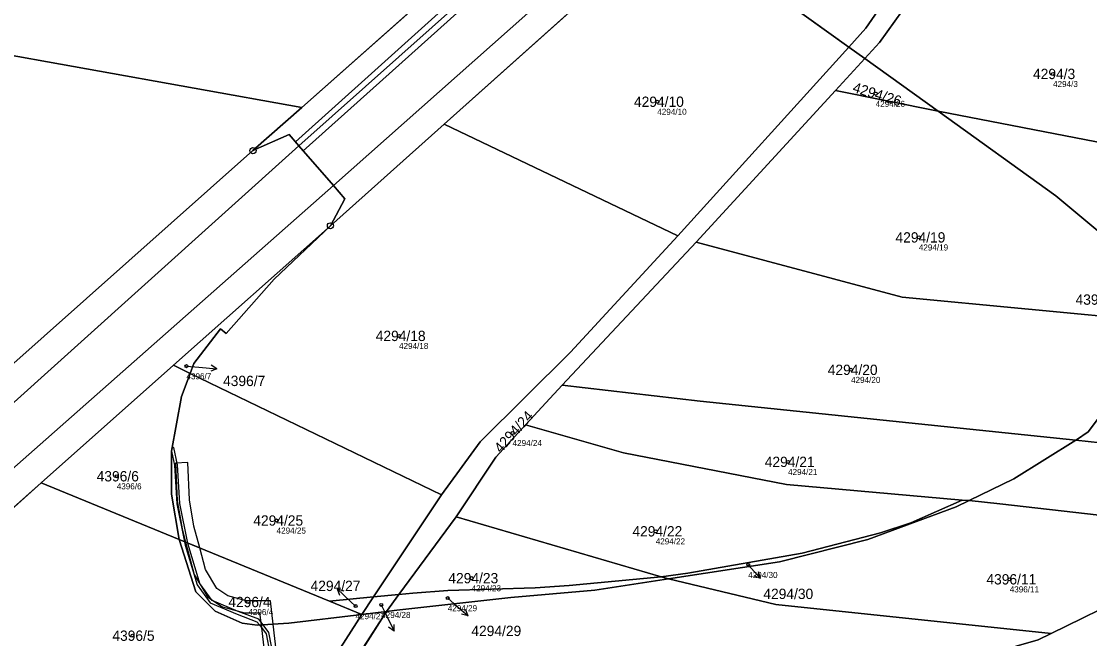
# Model space of a CAD drawing. Extents: x -739214 to -733252, y -1147612 to -1142842.
# Drawn here: x -737990.9 to -737814.9, y -1146565.4 to -1146463.6 of the extents above; entities that cross this region are included whole.
import ezdxf

# ---------------------------------------------------------------- set-up
doc = ezdxf.new("R2010")
doc.units = 0
for name, color, linetype in [('Definiční body', 7, 'Continuous'), ('Hranice parcel', 7, 'Continuous'), ('Parcelní čísla', 7, 'Continuous'), ('Polygon parcely', 7, 'Continuous'), ('Pop  PČ popisy', 7, 'Continuous'), ('Vnitřní kresba', 7, 'Continuous'), ('Věcná břemena k části', 7, 'Continuous'), ('Značky bodu BP', 7, 'Continuous')]:
    doc.layers.add(name, color=color, linetype=linetype)

msp = doc.modelspace()

# ---------------------------------------------------------------- linework, layer by layer
at = {"layer": 'Definiční body'}
for centre in [(-737820.93, -1146472.31), (-737886.15, -1146476.89), (-737850.16, -1146475.57), (-737843.05, -1146499.24), (-737928.71, -1146515.47), (-737963.74, -1146520.46), (-737854.22, -1146521.06), (-737910, -1146531.46), (-737864.6, -1146536.23), (-737975.23, -1146538.6), (-737948.89, -1146545.89), (-737886.41, -1146547.67), (-737871.16, -1146553.2), (-737916.74, -1146555.39), (-737828.07, -1146555.58), (-737953.54, -1146559.32), (-737931.65, -1146559.79), (-737920.68, -1146558.68), (-737935.88, -1146559.99), (-737972.65, -1146564.87)]:
    msp.add_circle(centre, 0.25, dxfattribs=at)
at = {"layer": 'Hranice parcel'}
for p, q in [((-737921.27, -1146480.57), (-737883.72, -1146446.98)), ((-737883.72, -1146446.98), (-737854.56, -1146467.91)), ((-737913, -1146449.66), (-737944.75, -1146477.82)), ((-737882.75, -1146499), (-737854.56, -1146467.91)), ((-737854.56, -1146467.91), (-737851.95, -1146469.79)), ((-737856.77, -1146475.04), (-737851.95, -1146469.79)), ((-737851.95, -1146469.79), (-737839.88, -1146478.45)), ((-737856.77, -1146475.04), (-737879.73, -1146500.02)), ((-737839.88, -1146478.45), (-737856.77, -1146475.04)), ((-737944.75, -1146477.82), (-737952.78, -1146484.95)), ((-737839.88, -1146478.45), (-737820.45, -1146492.4)), ((-737940.02, -1146497.33), (-737921.27, -1146480.57)), ((-737921.27, -1146480.57), (-737882.75, -1146499)), ((-737820.45, -1146492.4), (-737812.9, -1146498.72)), ((-737940.02, -1146497.33), (-737965.86, -1146520.29)), ((-737949.27, -1146506.15), (-737940.02, -1146497.33)), ((-737879.73, -1146500.02), (-737901.81, -1146523.57)), ((-737965.86, -1146520.29), (-737987.7, -1146539.69)), ((-737963.12, -1146521.67), (-737965.86, -1146520.29)), ((-737963.12, -1146521.67), (-737962.5, -1146520.03)), ((-737964.54, -1146525.44), (-737963.12, -1146521.67)), ((-737963.12, -1146521.67), (-737921.69, -1146541.68)), ((-737901.81, -1146523.57), (-737907.86, -1146530.11)), ((-737817.06, -1146532.61), (-737817.16, -1146532.68)), ((-737987.7, -1146539.69), (-738009.46, -1146559.03)), ((-737964.94, -1146549.03), (-737987.7, -1146539.69)), ((-737864.83, -1146539.94), (-737835.9, -1146542.52)), ((-737964.94, -1146549.03), (-737966.19, -1146541.55)), ((-737921.69, -1146541.68), (-737932.94, -1146558.49)), ((-737844.36, -1146546.28), (-737835.9, -1146542.52)), ((-737834.77, -1146542.62), (-737836.89, -1146543.64)), ((-737835.9, -1146542.52), (-737834.77, -1146542.62)), ((-737919.3, -1146545.27), (-737928.72, -1146558.09)), ((-737919.3, -1146545.27), (-737885.52, -1146555.16)), ((-737964.94, -1146549.03), (-737962.19, -1146557.62)), ((-737940.17, -1146559.18), (-737964.94, -1146549.03)), ((-737865.99, -1146552.7), (-737884.3, -1146555.52)), ((-737900.65, -1146556.58), (-737885.52, -1146555.16)), ((-737884.3, -1146555.52), (-737896.42, -1146557.38)), ((-737885.52, -1146555.16), (-737881.14, -1146554.59)), ((-737884.3, -1146555.52), (-737885.52, -1146555.16)), ((-737928.72, -1146558.09), (-737926.43, -1146557.87)), ((-737940.17, -1146559.18), (-737932.94, -1146558.49)), ((-737934.86, -1146561.36), (-737940.17, -1146559.18)), ((-737934.86, -1146561.36), (-737932.94, -1146558.49)), ((-737932.94, -1146558.49), (-737928.72, -1146558.09)), ((-737930.76, -1146560.87), (-737928.72, -1146558.09)), ((-737934.86, -1146561.36), (-737948.04, -1146581.98)), ((-737946.89, -1146562.81), (-737934.86, -1146561.36)), ((-737930.76, -1146560.87), (-737936.25, -1146569.42)), ((-737930.76, -1146560.87), (-737934.86, -1146561.36)), ((-737929.09, -1146560.67), (-737930.76, -1146560.87))]:
    msp.add_line(p, q, dxfattribs=at)
for points in [[(-737828.9, -1146431.66), (-737851.76, -1146464.79), (-737854.56, -1146467.91)], [(-737840.71, -1146454.78), (-737849.54, -1146467.11), (-737851.95, -1146469.79)], [(-738044.85, -1146461.22), (-737998.01, -1146468.29), (-737944.75, -1146477.82)], [(-737839.88, -1146478.45), (-737812.09, -1146483.85), (-737786.69, -1146486.61)], [(-737952.78, -1146484.95), (-737946.83, -1146482.29), (-737945.21, -1146484.16), (-737939.52, -1146490.71), (-737937.64, -1146492.88), (-737940.02, -1146497.33)], [(-737952.78, -1146484.95), (-738028.14, -1146551.88), (-738029.31, -1146552.9)], [(-737921.69, -1146541.68), (-737915.36, -1146532.93), (-737900.44, -1146518.15), (-737882.75, -1146499)], [(-737879.73, -1146500.02), (-737845.81, -1146509.07), (-737804.17, -1146513.02)], [(-737962.5, -1146520.03), (-737958.13, -1146514.31), (-737957.19, -1146515.05), (-737949.27, -1146506.15)], [(-737804.41, -1146516.48), (-737806.43, -1146521.21), (-737811.6, -1146526.63), (-737815.15, -1146531.27), (-737817.06, -1146532.61)], [(-737901.81, -1146523.57), (-737879.06, -1146526.23), (-737817.16, -1146532.68)], [(-737966.19, -1146541.55), (-737966.21, -1146534.47), (-737964.54, -1146525.44)], [(-737907.86, -1146530.11), (-737912.78, -1146535.43), (-737919.3, -1146545.27)], [(-737907.86, -1146530.11), (-737891.7, -1146534.75), (-737864.83, -1146539.94)], [(-737817.16, -1146532.68), (-737827.38, -1146539.05), (-737834.77, -1146542.62)], [(-737775.68, -1146537.6), (-737802.96, -1146534.21), (-737817.16, -1146532.68)], [(-737836.89, -1146543.64), (-737851.46, -1146549), (-737865.99, -1146552.7)], [(-737790.68, -1146547.59), (-737829.7, -1146543.12), (-737834.77, -1146542.62)], [(-737881.14, -1146554.59), (-737862.3, -1146551.26), (-737849.34, -1146547.94), (-737844.36, -1146546.28)], [(-737821.24, -1146564.49), (-737816.07, -1146561.96), (-737810.26, -1146559.14), (-737796.86, -1146551.47), (-737790.68, -1146547.59)], [(-737821.24, -1146564.49), (-737866.6, -1146559.71), (-737884.3, -1146555.52)], [(-737962.19, -1146557.62), (-737959.01, -1146560.82), (-737954.55, -1146562.8), (-737952.08, -1146563.12), (-737946.89, -1146562.81)], [(-737896.42, -1146557.38), (-737910.3, -1146558.56), (-737929.09, -1146560.67)], [(-737926.43, -1146557.87), (-737920.68, -1146557.43), (-737906.3, -1146557), (-737900.65, -1146556.58)], [(-737908.87, -1146578.68), (-737900.46, -1146578.18), (-737878.44, -1146576.63), (-737862.23, -1146574.76), (-737846.38, -1146571.93), (-737836.58, -1146569.48), (-737830.64, -1146567.62), (-737823.36, -1146565.53), (-737821.24, -1146564.49)]]:
    msp.add_lwpolyline(points, dxfattribs=at)
at = {"layer": 'Polygon parcely'}
for points in [[(-737849.12, -1146394.96), (-737851.76, -1146395.5), (-737856.82, -1146399.82), (-737861.62, -1146404.08), (-737875.13, -1146416.06), (-737881.78, -1146421.96), (-737884.7, -1146424.55), (-737913, -1146449.66), (-737944.75, -1146477.82), (-737952.78, -1146484.95), (-737946.83, -1146482.29), (-737945.21, -1146484.16), (-737939.52, -1146490.71), (-737937.64, -1146492.88), (-737940.02, -1146497.33), (-737921.27, -1146480.57), (-737883.72, -1146446.98), (-737860.78, -1146426.46), (-737849.06, -1146415.79), (-737844.65, -1146411.77), (-737834.41, -1146402.45), (-737831.08, -1146399.42), (-737832.65, -1146391.58)], [(-737834.88, -1146424.9), (-737850.3, -1146422.72), (-737860.78, -1146426.46), (-737883.72, -1146446.98), (-737854.56, -1146467.91), (-737851.76, -1146464.79), (-737828.9, -1146431.66)], [(-737854.56, -1146467.91), (-737851.95, -1146469.79), (-737849.54, -1146467.11), (-737840.71, -1146454.78), (-737826.18, -1146434.48), (-737828.9, -1146431.66), (-737851.76, -1146464.79)], [(-737998.01, -1146468.29), (-737944.75, -1146477.82), (-737913, -1146449.66), (-737977.15, -1146438.85), (-737982.3, -1146440.65), (-738044.85, -1146461.22)], [(-737882.75, -1146499), (-737854.56, -1146467.91), (-737883.72, -1146446.98), (-737921.27, -1146480.57)], [(-737812.09, -1146483.85), (-737786.69, -1146486.61), (-737805.33, -1146462), (-737818.54, -1146459.73), (-737840.71, -1146454.78), (-737849.54, -1146467.11), (-737851.95, -1146469.79), (-737839.88, -1146478.45)], [(-738192.87, -1146516.09), (-738155.01, -1146522.46), (-738144.4, -1146524.65), (-738139.2, -1146525.68), (-738139.07, -1146523.64), (-738122.08, -1146526.82), (-738086.82, -1146535.25), (-738054.63, -1146543.26), (-738040.09, -1146546.86), (-738039.92, -1146549.96), (-738029.31, -1146552.9), (-738028.14, -1146551.88), (-737952.78, -1146484.95), (-737944.75, -1146477.82), (-737998.01, -1146468.29), (-738044.85, -1146461.22), (-738097.17, -1146478.43), (-738096.41, -1146480.47), (-738190.87, -1146515.31)], [(-737921.69, -1146541.68), (-737932.94, -1146558.49), (-737928.72, -1146558.09), (-737919.3, -1146545.27), (-737912.78, -1146535.43), (-737907.86, -1146530.11), (-737901.81, -1146523.57), (-737879.73, -1146500.02), (-737856.77, -1146475.04), (-737851.95, -1146469.79), (-737854.56, -1146467.91), (-737882.75, -1146499), (-737900.44, -1146518.15), (-737915.36, -1146532.93)], [(-737839.88, -1146478.45), (-737851.95, -1146469.79), (-737856.77, -1146475.04)], [(-737845.81, -1146509.07), (-737804.17, -1146513.02), (-737804.06, -1146511.47), (-737804.4, -1146509.4), (-737806.3, -1146504.85), (-737812.9, -1146498.72), (-737820.45, -1146492.4), (-737839.88, -1146478.45), (-737856.77, -1146475.04), (-737879.73, -1146500.02)], [(-737764, -1146516.56), (-737786.69, -1146486.61), (-737812.09, -1146483.85), (-737839.88, -1146478.45), (-737820.45, -1146492.4), (-737812.9, -1146498.72), (-737792.99, -1146513.81)], [(-737900.44, -1146518.15), (-737882.75, -1146499), (-737921.27, -1146480.57), (-737940.02, -1146497.33), (-737949.27, -1146506.15), (-737957.19, -1146515.05), (-737958.13, -1146514.31), (-737962.5, -1146520.03), (-737963.12, -1146521.67), (-737921.69, -1146541.68), (-737915.36, -1146532.93)], [(-738029.31, -1146552.9), (-738031.96, -1146555.19), (-738083.18, -1146599.56), (-738086.01, -1146601.93), (-738093.67, -1146609), (-738122.41, -1146635.53), (-738113.46, -1146636.24), (-738105.37, -1146637.02), (-738098.7, -1146637.67), (-738075.96, -1146618.02), (-738072.02, -1146614.61), (-738046.7, -1146592.12), (-738012.42, -1146561.66), (-738009.46, -1146559.03), (-737987.7, -1146539.69), (-737965.86, -1146520.29), (-737940.02, -1146497.33), (-737937.64, -1146492.88), (-737939.52, -1146490.71), (-737945.21, -1146484.16), (-737946.83, -1146482.29), (-737952.78, -1146484.95), (-738028.14, -1146551.88)], [(-737949.27, -1146506.15), (-737940.02, -1146497.33), (-737965.86, -1146520.29), (-737963.12, -1146521.67), (-737962.5, -1146520.03), (-737958.13, -1146514.31), (-737957.19, -1146515.05)], [(-737879.06, -1146526.23), (-737817.16, -1146532.68), (-737817.06, -1146532.61), (-737815.15, -1146531.27), (-737811.6, -1146526.63), (-737806.43, -1146521.21), (-737804.41, -1146516.48), (-737804.17, -1146513.02), (-737845.81, -1146509.07), (-737879.73, -1146500.02), (-737901.81, -1146523.57)], [(-737806.43, -1146521.21), (-737811.6, -1146526.63), (-737815.15, -1146531.27), (-737817.06, -1146532.61), (-737817.16, -1146532.68), (-737802.96, -1146534.21), (-737775.68, -1146537.6), (-737774.39, -1146537.05), (-737769.85, -1146536.66), (-737766.05, -1146537.74), (-737762.56, -1146539.36), (-737791.71, -1146514.81), (-737792.99, -1146513.81), (-737804.17, -1146513.02), (-737804.41, -1146516.48)], [(-737965.86, -1146520.29), (-737987.7, -1146539.69), (-737964.94, -1146549.03), (-737966.19, -1146541.55), (-737966.21, -1146534.47), (-737964.54, -1146525.44), (-737963.12, -1146521.67)], [(-737940.17, -1146559.18), (-737932.94, -1146558.49), (-737921.69, -1146541.68), (-737963.12, -1146521.67), (-737964.54, -1146525.44), (-737966.21, -1146534.47), (-737966.19, -1146541.55), (-737964.94, -1146549.03)], [(-737864.83, -1146539.94), (-737835.9, -1146542.52), (-737834.77, -1146542.62), (-737827.38, -1146539.05), (-737817.16, -1146532.68), (-737879.06, -1146526.23), (-737901.81, -1146523.57), (-737907.86, -1146530.11), (-737891.7, -1146534.75)], [(-737881.14, -1146554.59), (-737862.3, -1146551.26), (-737849.34, -1146547.94), (-737844.36, -1146546.28), (-737835.9, -1146542.52), (-737864.83, -1146539.94), (-737891.7, -1146534.75), (-737907.86, -1146530.11), (-737912.78, -1146535.43), (-737919.3, -1146545.27), (-737885.52, -1146555.16)], [(-737783.54, -1146542.85), (-737777.04, -1146538.17), (-737775.68, -1146537.6), (-737802.96, -1146534.21), (-737817.16, -1146532.68), (-737827.38, -1146539.05), (-737834.77, -1146542.62), (-737829.7, -1146543.12), (-737790.68, -1146547.59), (-737787.69, -1146545.71)], [(-737952.06, -1146582.54), (-737948.04, -1146581.98), (-737934.86, -1146561.36), (-737946.89, -1146562.81), (-737952.08, -1146563.12), (-737954.55, -1146562.8), (-737959.01, -1146560.82), (-737962.19, -1146557.62), (-737964.94, -1146549.03), (-737987.7, -1146539.69), (-738009.46, -1146559.03), (-737961.95, -1146584.1)], [(-737865.99, -1146552.7), (-737851.46, -1146549), (-737836.89, -1146543.64), (-737834.77, -1146542.62), (-737835.9, -1146542.52), (-737844.36, -1146546.28), (-737849.34, -1146547.94), (-737862.3, -1146551.26), (-737881.14, -1146554.59), (-737885.52, -1146555.16), (-737884.3, -1146555.52)], [(-737834.77, -1146542.62), (-737836.89, -1146543.64), (-737851.46, -1146549), (-737865.99, -1146552.7), (-737884.3, -1146555.52), (-737866.6, -1146559.71), (-737821.24, -1146564.49), (-737816.07, -1146561.96), (-737810.26, -1146559.14), (-737796.86, -1146551.47), (-737790.68, -1146547.59), (-737829.7, -1146543.12)], [(-737900.65, -1146556.58), (-737885.52, -1146555.16), (-737919.3, -1146545.27), (-737928.72, -1146558.09), (-737926.43, -1146557.87), (-737920.68, -1146557.43), (-737906.3, -1146557)], [(-737964.94, -1146549.03), (-737962.19, -1146557.62), (-737959.01, -1146560.82), (-737954.55, -1146562.8), (-737952.08, -1146563.12), (-737946.89, -1146562.81), (-737934.86, -1146561.36), (-737940.17, -1146559.18)], [(-737929.09, -1146560.67), (-737930.76, -1146560.87), (-737936.25, -1146569.42), (-737908.87, -1146578.68), (-737900.46, -1146578.18), (-737878.44, -1146576.63), (-737862.23, -1146574.76), (-737846.38, -1146571.93), (-737836.58, -1146569.48), (-737830.64, -1146567.62), (-737823.36, -1146565.53), (-737821.24, -1146564.49), (-737866.6, -1146559.71), (-737884.3, -1146555.52), (-737896.42, -1146557.38), (-737910.3, -1146558.56)], [(-737885.52, -1146555.16), (-737900.65, -1146556.58), (-737906.3, -1146557), (-737920.68, -1146557.43), (-737926.43, -1146557.87), (-737928.72, -1146558.09), (-737930.76, -1146560.87), (-737929.09, -1146560.67), (-737910.3, -1146558.56), (-737896.42, -1146557.38), (-737884.3, -1146555.52)], [(-737932.94, -1146558.49), (-737940.17, -1146559.18), (-737934.86, -1146561.36)], [(-737928.72, -1146558.09), (-737932.94, -1146558.49), (-737934.86, -1146561.36), (-737930.76, -1146560.87)], [(-737930.76, -1146560.87), (-737934.86, -1146561.36), (-737948.04, -1146581.98), (-737943.94, -1146581.4), (-737936.25, -1146569.42)]]:
    msp.add_lwpolyline(points, close=True, dxfattribs=at)
msp.add_lwpolyline([(-737810.26, -1146559.14), (-737816.07, -1146561.96), (-737821.24, -1146564.49), (-737823.36, -1146565.53), (-737830.64, -1146567.62), (-737836.58, -1146569.48), (-737846.38, -1146571.93), (-737862.23, -1146574.76), (-737878.44, -1146576.63), (-737900.46, -1146578.18), (-737908.87, -1146578.68), (-737914.3, -1146579.01), (-737927.18, -1146579.85), (-737943.94, -1146581.4), (-737948.04, -1146581.98), (-737952.06, -1146582.54), (-737961.95, -1146584.1), (-737968.34, -1146585.11), (-737976.89, -1146586.76), (-737983.43, -1146588.56), (-737998.01, -1146593.13)], dxfattribs=at)
at = {"layer": 'Pop  PČ popisy'}
for p, q in [((-737963.74, -1146520.46), (-737961.7, -1146520.64)), ((-737961.7, -1146520.64), (-737958.71, -1146520.9)), ((-737958.71, -1146520.9), (-737959.75, -1146521.31)), ((-737958.71, -1146520.9), (-737959.66, -1146520.31)), ((-737871.16, -1146553.2), (-737869.15, -1146555.43)), ((-737869.15, -1146555.43), (-737869.45, -1146554.35)), ((-737869.15, -1146555.43), (-737870.19, -1146555.02)), ((-737936.7, -1146559.22), (-737938.9, -1146557.17)), ((-737938.9, -1146557.17), (-737937.82, -1146557.49)), ((-737938.9, -1146557.17), (-737938.5, -1146558.22)), ((-737935.88, -1146559.99), (-737936.7, -1146559.22)), ((-737920.68, -1146558.68), (-737919.61, -1146559.62)), ((-737919.61, -1146559.62), (-737917.34, -1146561.59)), ((-737931.65, -1146559.79), (-737930.85, -1146561.42)), ((-737930.85, -1146561.42), (-737929.53, -1146564.12)), ((-737917.34, -1146561.59), (-737918.43, -1146561.31)), ((-737917.34, -1146561.59), (-737917.77, -1146560.55)), ((-737929.53, -1146564.12), (-737929.52, -1146563)), ((-737929.53, -1146564.12), (-737930.42, -1146563.44))]:
    msp.add_line(p, q, dxfattribs=at)
at = {"layer": 'Vnitřní kresba'}
for p, q in [((-737872.8, -1146419.58), (-737945.21, -1146484.16)), ((-737865.01, -1146424.54), (-737939.52, -1146490.71)), ((-737945.21, -1146484.16), (-738023.4, -1146554.52)), ((-737939.52, -1146490.71), (-738018.48, -1146560.37))]:
    msp.add_line(p, q, dxfattribs=at)
at = {"layer": 'Věcná břemena k části'}
for points in [[(-737931.91, -1146473.7), (-737892.62, -1146438.39), (-737884.18, -1146447.39), (-737883.72, -1146446.98), (-737882.69, -1146446.06), (-737892.54, -1146435.57), (-737933.25, -1146472.22), (-737945.8, -1146483.48), (-737945.21, -1146484.16), (-737944.49, -1146484.99)], [(-737965.85, -1146533.85), (-737966.11, -1146533.91), (-737966.21, -1146534.47), (-737965.71, -1146536.75), (-737965.34, -1146543.14), (-737964.07, -1146549.39), (-737963.52, -1146549.61), (-737964.84, -1146543.08), (-737965.21, -1146536.69)], [(-737961.55, -1146550.42), (-737962.51, -1146546.83), (-737963.26, -1146542.46), (-737963.53, -1146536.36), (-737965.53, -1146536.45), (-737965.25, -1146542.67), (-737964.47, -1146547.25), (-737963.88, -1146549.47)], [(-737948.91, -1146582.1), (-737948.25, -1146582.01), (-737947.5, -1146580.88), (-737948.89, -1146570.84), (-737950.15, -1146564.35), (-737951.12, -1146563.06), (-737951.81, -1146562.14), (-737955.23, -1146560.88), (-737959.51, -1146559.05), (-737961.52, -1146556.27), (-737963.47, -1146549.86), (-737963.52, -1146549.61), (-737964.07, -1146549.39), (-737963.95, -1146549.98), (-737961.98, -1146556.49), (-737959.83, -1146559.45), (-737955.41, -1146561.34), (-737952.13, -1146562.56), (-737951.72, -1146563.1), (-737950.61, -1146564.55), (-737949.39, -1146570.92), (-737948.02, -1146580.76)], [(-737947.26, -1146581.87), (-737947.37, -1146580.93), (-737949.46, -1146562.96), (-737949.91, -1146559.1), (-737953.89, -1146559.13), (-737956.94, -1146558.3), (-737958.71, -1146557.1), (-737960.6, -1146553.99), (-737961.55, -1146550.42), (-737963.88, -1146549.47), (-737962.46, -1146554.78), (-737960.2, -1146558.51), (-737957.78, -1146560.14), (-737954.15, -1146561.13), (-737951.68, -1146561.11), (-737951.45, -1146563.08), (-737949.24, -1146582.15), (-737948.04, -1146581.98)]]:
    msp.add_lwpolyline(points, close=True, dxfattribs=at)
at = {"layer": 'Značky bodu BP'}
for centre, radius in [((-737952.78, -1146484.95), 0.5), ((-737952.78, -1146484.95), 0.0303), ((-737940.02, -1146497.33), 0.5), ((-737940.02, -1146497.33), 0.0303)]:
    msp.add_circle(centre, radius, dxfattribs=at)

# ---------------------------------------------------------------- texts
at = {"layer": 'Definiční body'}
for s, p in [('4294/3', (-737820.93, -1146474.47)), ('4294/26', (-737850.16, -1146477.73)), ('4294/10', (-737886.15, -1146479.05)), ('4294/19', (-737843.05, -1146501.4)), ('4294/18', (-737928.71, -1146517.63)), ('4396/7', (-737963.74, -1146522.62)), ('4294/20', (-737854.22, -1146523.22)), ('4294/24', (-737910, -1146533.62)), ('4294/21', (-737864.6, -1146538.39)), ('4396/6', (-737975.23, -1146540.76)), ('4294/25', (-737948.89, -1146548.05)), ('4294/22', (-737886.41, -1146549.83)), ('4294/30', (-737871.16, -1146555.36)), ('4294/23', (-737916.74, -1146557.55)), ('4396/11', (-737828.07, -1146557.74)), ('4296/4', (-737953.54, -1146561.48)), ('4294/27', (-737935.88, -1146562.15)), ('4294/28', (-737931.65, -1146561.95)), ('4294/29', (-737920.68, -1146560.84))]:
    msp.add_text(s, height=1, dxfattribs=at).set_placement(p)
at = {"layer": 'Parcelní čísla'}
for s, p in [('4294/3', (-737824.23, -1146473.16)), ('4294/10', (-737889.99, -1146477.74)), ('4294/19', (-737846.89, -1146500.09)), ('4396/14', (-737817.22, -1146510.34)), ('4294/18', (-737932.55, -1146516.32)), ('4294/20', (-737858.06, -1146521.91)), ('4396/7', (-737957.71, -1146523.74)), ('4294/21', (-737868.44, -1146537.08)), ('4396/6', (-737978.54, -1146539.45)), ('4294/25', (-737952.73, -1146546.74)), ('4294/22', (-737890.25, -1146548.52)), ('4294/27', (-737943.29, -1146557.51)), ('4294/23', (-737920.58, -1146556.24)), ('4396/11', (-737831.91, -1146556.43)), ('4294/30', (-737868.67, -1146558.83)), ('4296/4', (-737956.84, -1146560.17)), ('4294/29', (-737916.79, -1146564.93)), ('4396/5', (-737975.95, -1146565.72))]:
    msp.add_text(s, height=1.7, dxfattribs=at).set_placement(p)
for s, rotation, p in [('4294/26', 343, (-737854.08, -1146475.26)), ('4294/24', 48, (-737911.94, -1146534.88))]:
    msp.add_text(s, height=1.7, rotation=rotation, dxfattribs=at).set_placement(p)

doc.saveas('drawing.dxf')
